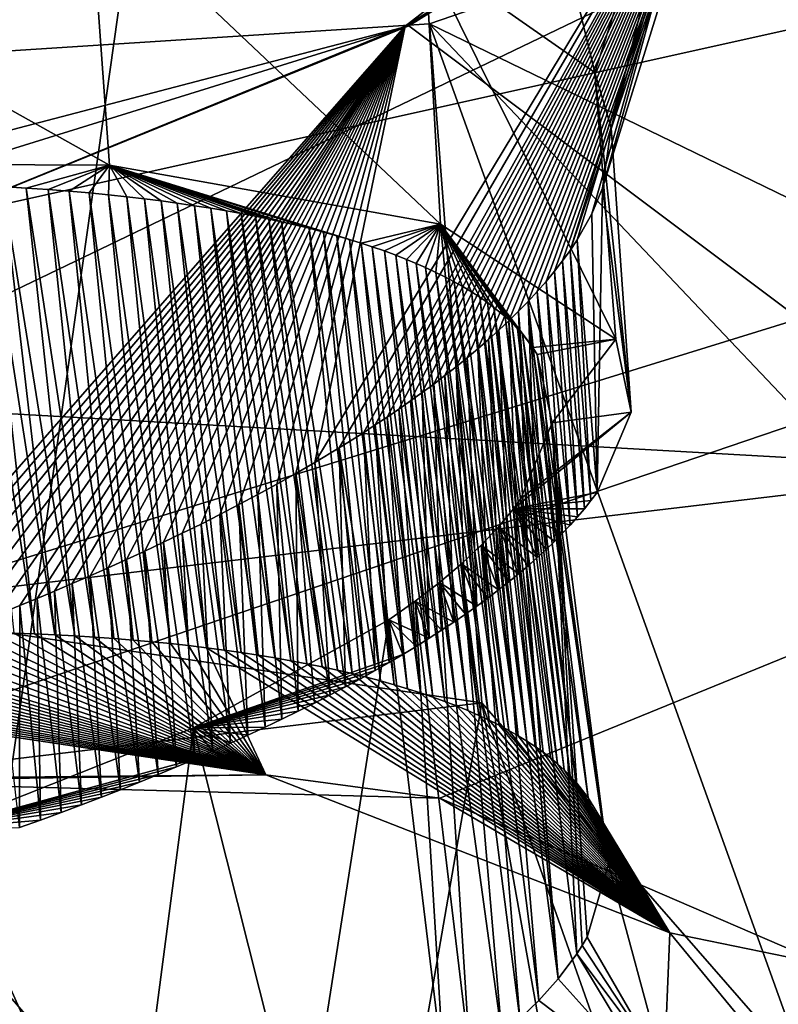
# Model space of a CAD drawing. Header units: metres. Extents: x -147 to 294, y -23 to 81.
# Tile 335 of 656: x 248.06 to 249.18, y 17.1 to 18.54. Entities that reach past the tile are written whole.
import ezdxf

# ---------------------------------------------------------------- set-up
doc = ezdxf.new("R2010")
doc.units = ezdxf.units.M
doc.layers.add('solid_AVA_153', color=7, linetype='CONTINUOUS')

msp = doc.modelspace()

# ---------------------------------------------------------------- linework, layer by layer
at = {"layer": 'solid_AVA_153'}
for points in [[(235.382919, 20.174784, 271.545105), (248.68512, 21.944908, 269.990875), (236.747787, 7.212847, 268.464081)], [(248.68512, 21.944908, 269.990875), (246.785263, 8.478528, 267.585846), (236.747787, 7.212847, 268.464081)], [(248.68512, 21.944908, 269.990875), (253.524139, 10.754683, 266.204803), (246.785263, 8.478528, 267.585846)], [(253.285522, 16.096727, 267.361969), (253.524139, 10.754683, 266.204803), (248.68512, 21.944908, 269.990875)], [(248.68512, 21.944908, 269.990875), (253.032043, 21.743027, 268.58316), (253.285522, 16.096727, 267.361969)], [(250.906952, 11.006205, 270.554932), (249.574112, 21.555054, 273.642517), (235.413086, 19.895332, 274.532532)], [(250.906952, 11.006205, 270.554932), (235.413086, 19.895332, 274.532532), (235.975128, 14.554294, 273.108093)], [(246.510284, 17.270866, 189.794327), (245.98967, 17.816858, 187.674927), (254.132614, 19.629084, 186.691681)], [(248.600922, 19.607344, 183.324738), (254.132614, 19.629084, 186.691681), (245.98967, 17.816858, 187.674927)], [(247.666275, 17.428185, 189.912994), (246.510284, 17.270866, 189.794327), (254.132614, 19.629084, 186.691681)], [(248.678467, 17.400953, 190.59404), (247.666275, 17.428185, 189.912994), (254.132614, 19.629084, 186.691681)], [(249.244675, 17.156488, 191.766312), (248.678467, 17.400953, 190.59404), (254.132614, 19.629084, 186.691681)], [(248.175293, 19.324511, 183.976242), (248.600922, 19.607344, 183.324738), (245.98967, 17.816858, 187.674927)], [(248.657181, 18.640331, 191.431686), (248.906067, 18.465771, 192.144562), (248.681839, 19.390158, 191.21991)], [(248.906067, 18.465771, 192.144562), (249.121536, 19.141567, 192.305878), (248.681839, 19.390158, 191.21991)], [(247.557861, 19.073439, 184.42691), (248.175293, 19.324511, 183.976242), (245.98967, 17.816858, 187.674927)], [(248.62767, 18.533768, 194.096832), (248.633331, 18.534275, 195.033401), (249.681396, 19.186947, 193.4095)], [(248.62767, 18.533768, 194.096832), (249.681396, 19.186947, 193.4095), (249.104614, 18.903025, 193.181305)], [(249.681396, 19.186947, 193.4095), (248.633331, 18.534275, 195.033401), (249.500443, 17.883444, 197.87999)], [(248.929932, 18.384743, 192.416077), (249.121536, 19.141567, 192.305878), (248.906067, 18.465771, 192.144562)], [(248.929932, 18.384743, 192.416077), (249.12085, 18.951878, 192.915985), (249.121536, 19.141567, 192.305878)], [(248.929932, 18.384743, 192.416077), (248.917221, 18.296139, 192.687836), (249.12085, 18.951878, 192.915985)], [(249.075638, 18.869852, 193.163574), (249.12085, 18.951878, 192.915985), (248.917221, 18.296139, 192.687836)], [(248.495453, 17.893728, 193.68541), (248.62767, 18.533768, 194.096832), (249.104614, 18.903025, 193.181305)], [(248.531067, 17.915134, 193.64061), (248.495453, 17.893728, 193.68541), (249.104614, 18.903025, 193.181305)], [(248.566452, 17.93733, 193.593201), (248.531067, 17.915134, 193.64061), (249.104614, 18.903025, 193.181305)], [(248.583969, 17.948702, 193.568558), (248.566452, 17.93733, 193.593201), (249.104614, 18.903025, 193.181305)], [(248.601364, 17.960268, 193.543228), (248.583969, 17.948702, 193.568558), (249.104614, 18.903025, 193.181305)], [(248.618637, 17.97204, 193.517197), (248.601364, 17.960268, 193.543228), (249.104614, 18.903025, 193.181305)], [(248.635788, 17.98403, 193.490387), (248.618637, 17.97204, 193.517197), (249.104614, 18.903025, 193.181305)], [(248.652786, 17.996244, 193.462799), (248.635788, 17.98403, 193.490387), (249.104614, 18.903025, 193.181305)], [(248.669556, 18.008656, 193.434479), (248.652786, 17.996244, 193.462799), (249.104614, 18.903025, 193.181305)], [(248.686111, 18.021267, 193.405396), (248.669556, 18.008656, 193.434479), (249.104614, 18.903025, 193.181305)], [(248.702438, 18.03409, 193.375519), (248.686111, 18.021267, 193.405396), (249.104614, 18.903025, 193.181305)], [(248.718506, 18.047138, 193.344772), (248.702438, 18.03409, 193.375519), (249.104614, 18.903025, 193.181305)], [(248.734329, 18.060421, 193.313126), (248.718506, 18.047138, 193.344772), (249.104614, 18.903025, 193.181305)], [(248.749847, 18.073925, 193.280594), (248.734329, 18.060421, 193.313126), (249.104614, 18.903025, 193.181305)], [(248.764984, 18.087631, 193.247223), (248.749847, 18.073925, 193.280594), (249.104614, 18.903025, 193.181305)], [(248.779755, 18.101547, 193.212952), (248.764984, 18.087631, 193.247223), (249.104614, 18.903025, 193.181305)], [(248.794113, 18.115683, 193.177734), (248.779755, 18.101547, 193.212952), (249.104614, 18.903025, 193.181305)], [(248.808044, 18.130041, 193.14151), (248.794113, 18.115683, 193.177734), (249.104614, 18.903025, 193.181305)], [(248.821518, 18.144627, 193.104233), (248.808044, 18.130041, 193.14151), (249.104614, 18.903025, 193.181305)], [(248.834473, 18.15942, 193.065948), (248.821518, 18.144627, 193.104233), (249.104614, 18.903025, 193.181305)], [(248.846832, 18.174408, 193.026672), (248.834473, 18.15942, 193.065948), (249.104614, 18.903025, 193.181305)], [(248.858566, 18.189585, 192.986404), (248.846832, 18.174408, 193.026672), (249.104614, 18.903025, 193.181305)], [(248.869598, 18.204939, 192.945145), (248.858566, 18.189585, 192.986404), (249.104614, 18.903025, 193.181305)], [(248.869598, 18.204939, 192.945145), (249.104614, 18.903025, 193.181305), (249.075638, 18.869852, 193.163574)], [(248.869598, 18.204939, 192.945145), (249.075638, 18.869852, 193.163574), (248.879898, 18.220459, 192.902893)], [(249.075638, 18.869852, 193.163574), (248.901413, 18.258619, 192.796265), (248.879898, 18.220459, 192.902893)], [(249.075638, 18.869852, 193.163574), (248.917221, 18.296139, 192.687836), (248.901413, 18.258619, 192.796265)], [(249.380035, 18.783726, 198.120804), (244.016846, 18.2379, 198.04126), (248.6633, 18.537403, 198.839584)], [(249.380035, 18.783726, 198.120804), (244.144302, 18.446239, 197.221237), (244.016846, 18.2379, 198.04126)], [(249.380035, 18.783726, 198.120804), (246.855591, 17.569769, 197.384338), (244.144302, 18.446239, 197.221237)], [(249.380035, 18.783726, 198.120804), (249.500443, 17.883444, 197.87999), (246.855591, 17.569769, 197.384338)], [(250.425598, 17.681168, 203.222473), (249.380035, 18.783726, 198.120804), (248.6633, 18.537403, 198.839584)], [(248.193954, 18.330191, 190.74176), (248.165161, 18.73015, 190.832672), (247.49472, 18.721941, 190.432083)], [(248.679672, 18.243557, 191.322937), (248.657181, 18.640331, 191.431686), (248.165161, 18.73015, 190.832672)], [(248.193954, 18.330191, 190.74176), (248.679672, 18.243557, 191.322937), (248.165161, 18.73015, 190.832672)], [(247.536087, 18.333069, 190.350815), (248.193954, 18.330191, 190.74176), (247.49472, 18.721941, 190.432083)], [(248.936722, 18.07482, 192.053131), (248.906067, 18.465771, 192.144562), (248.657181, 18.640331, 191.431686)], [(248.679672, 18.243557, 191.322937), (248.936722, 18.07482, 192.053131), (248.657181, 18.640331, 191.431686)], [(244.016846, 18.2379, 198.04126), (248.740402, 17.540977, 198.631851), (248.6633, 18.537403, 198.839584)], [(248.633331, 18.534275, 195.033401), (246.740219, 18.038639, 195.651199), (249.500443, 17.883444, 197.87999)], [(246.763519, 17.953737, 194.898636), (246.740219, 18.038639, 195.651199), (248.633331, 18.534275, 195.033401)], [(247.792297, 18.192648, 194.698029), (246.763519, 17.953737, 194.898636), (248.633331, 18.534275, 195.033401)], [(248.62767, 18.533768, 194.096832), (247.792297, 18.192648, 194.698029), (248.633331, 18.534275, 195.033401)], [(247.79509, 17.58362, 194.224289), (247.792297, 18.192648, 194.698029), (248.62767, 18.533768, 194.096832)], [(247.825928, 17.594303, 194.209778), (247.79509, 17.58362, 194.224289), (248.62767, 18.533768, 194.096832)], [(247.857422, 17.605427, 194.194275), (247.825928, 17.594303, 194.209778), (248.62767, 18.533768, 194.096832)], [(247.889633, 17.617023, 194.177734), (247.857422, 17.605427, 194.194275), (248.62767, 18.533768, 194.096832)], [(247.922684, 17.629175, 194.160004), (247.889633, 17.617023, 194.177734), (248.62767, 18.533768, 194.096832)], [(247.956482, 17.641872, 194.141022), (247.922684, 17.629175, 194.160004), (248.62767, 18.533768, 194.096832)], [(247.991104, 17.655169, 194.120682), (247.956482, 17.641872, 194.141022), (248.62767, 18.533768, 194.096832)], [(248.026489, 17.669071, 194.098907), (247.991104, 17.655169, 194.120682), (248.62767, 18.533768, 194.096832)], [(248.062637, 17.683615, 194.075607), (248.026489, 17.669071, 194.098907), (248.62767, 18.533768, 194.096832)], [(248.087936, 17.694016, 194.058609), (248.062637, 17.683615, 194.075607), (248.62767, 18.533768, 194.096832)], [(248.113556, 17.704735, 194.040817), (248.087936, 17.694016, 194.058609), (248.62767, 18.533768, 194.096832)], [(248.139481, 17.715786, 194.022186), (248.113556, 17.704735, 194.040817), (248.62767, 18.533768, 194.096832)], [(248.165741, 17.727194, 194.002655), (248.139481, 17.715786, 194.022186), (248.62767, 18.533768, 194.096832)], [(248.192276, 17.738951, 193.982193), (248.165741, 17.727194, 194.002655), (248.62767, 18.533768, 194.096832)], [(248.21904, 17.75106, 193.9608), (248.192276, 17.738951, 193.982193), (248.62767, 18.533768, 194.096832)], [(248.246078, 17.763544, 193.9384), (248.21904, 17.75106, 193.9608), (248.62767, 18.533768, 194.096832)], [(248.273331, 17.776411, 193.914963), (248.246078, 17.763544, 193.9384), (248.62767, 18.533768, 194.096832)], [(248.300766, 17.789654, 193.890457), (248.273331, 17.776411, 193.914963), (248.62767, 18.533768, 194.096832)], [(248.328354, 17.803282, 193.864853), (248.300766, 17.789654, 193.890457), (248.62767, 18.533768, 194.096832)], [(248.356079, 17.817316, 193.838089), (248.328354, 17.803282, 193.864853), (248.62767, 18.533768, 194.096832)], [(248.383865, 17.831732, 193.810181), (248.356079, 17.817316, 193.838089), (248.62767, 18.533768, 194.096832)], [(248.411682, 17.84654, 193.781067), (248.383865, 17.831732, 193.810181), (248.62767, 18.533768, 194.096832)], [(248.43956, 17.861797, 193.75061), (248.411682, 17.84654, 193.781067), (248.62767, 18.533768, 194.096832)], [(248.467529, 17.877537, 193.718719), (248.43956, 17.861797, 193.75061), (248.62767, 18.533768, 194.096832)], [(248.495453, 17.893728, 193.68541), (248.467529, 17.877537, 193.718719), (248.62767, 18.533768, 194.096832)], [(248.6633, 18.537403, 198.839584), (248.740402, 17.540977, 198.631851), (249.218048, 16.992718, 200.934036)], [(249.591187, 17.558937, 203.367065), (248.6633, 18.537403, 198.839584), (249.218048, 16.992718, 200.934036)], [(250.425598, 17.681168, 203.222473), (248.6633, 18.537403, 198.839584), (249.591187, 17.558937, 203.367065)], [(248.959213, 17.967676, 192.435684), (248.929932, 18.384743, 192.416077), (248.906067, 18.465771, 192.144562)], [(248.959213, 17.967676, 192.435684), (248.906067, 18.465771, 192.144562), (248.936722, 18.07482, 192.053131)], [(248.959213, 17.967676, 192.435684), (248.917221, 18.296139, 192.687836), (248.929932, 18.384743, 192.416077)], [(247.536087, 18.333069, 190.350815), (248.037827, 18.298401, 190.758347), (248.071609, 18.296402, 190.784821)], [(247.536087, 18.333069, 190.350815), (248.071609, 18.296402, 190.784821), (248.193954, 18.330191, 190.74176)], [(248.193954, 18.330191, 190.74176), (248.071609, 18.296402, 190.784821), (248.103912, 18.294188, 190.811203)], [(248.193954, 18.330191, 190.74176), (248.103912, 18.294188, 190.811203), (248.134842, 18.291771, 190.837479)], [(248.193954, 18.330191, 190.74176), (248.134842, 18.291771, 190.837479), (248.164352, 18.289185, 190.863525)], [(248.193954, 18.330191, 190.74176), (248.164352, 18.289185, 190.863525), (248.192535, 18.286444, 190.889328)], [(248.193954, 18.330191, 190.74176), (248.192535, 18.286444, 190.889328), (248.219513, 18.28356, 190.914948)], [(248.193954, 18.330191, 190.74176), (248.219513, 18.28356, 190.914948), (248.245316, 18.28055, 190.940308)], [(248.193954, 18.330191, 190.74176), (248.245316, 18.28055, 190.940308), (248.269943, 18.277435, 190.965332)], [(248.193954, 18.330191, 190.74176), (248.269943, 18.277435, 190.965332), (248.293488, 18.274225, 190.990082)], [(248.193954, 18.330191, 190.74176), (248.293488, 18.274225, 190.990082), (248.318787, 18.27051, 191.017593)], [(248.193954, 18.330191, 190.74176), (248.318787, 18.27051, 191.017593), (248.342819, 18.266708, 191.044662)], [(248.193954, 18.330191, 190.74176), (248.342819, 18.266708, 191.044662), (248.365662, 18.262835, 191.071274)], [(248.193954, 18.330191, 190.74176), (248.365662, 18.262835, 191.071274), (248.387421, 18.258896, 191.097504)], [(248.193954, 18.330191, 190.74176), (248.387421, 18.258896, 191.097504), (248.408096, 18.254908, 191.123276)], [(248.193954, 18.330191, 190.74176), (248.408096, 18.254908, 191.123276), (248.427765, 18.250885, 191.14856)], [(248.193954, 18.330191, 190.74176), (248.427765, 18.250885, 191.14856), (248.446487, 18.246832, 191.173416)], [(248.193954, 18.330191, 190.74176), (248.446487, 18.246832, 191.173416), (248.48674, 18.237314, 191.22963)], [(248.193954, 18.330191, 190.74176), (248.48674, 18.237314, 191.22963), (248.507751, 18.231863, 191.260635)], [(248.193954, 18.330191, 190.74176), (248.507751, 18.231863, 191.260635), (248.52742, 18.226429, 191.290787)], [(248.193954, 18.330191, 190.74176), (248.52742, 18.226429, 191.290787), (248.545853, 18.221024, 191.320145)], [(248.193954, 18.330191, 190.74176), (248.545853, 18.221024, 191.320145), (248.563126, 18.215649, 191.348709)], [(248.193954, 18.330191, 190.74176), (248.563126, 18.215649, 191.348709), (248.679672, 18.243557, 191.322937)], [(247.984116, 18.300951, 190.718414), (248.053879, 17.643232, 190.547226), (248.083984, 17.642059, 190.569153)], [(248.011459, 18.299747, 190.738403), (247.984116, 18.300951, 190.718414), (248.083984, 17.642059, 190.569153)], [(248.011459, 18.299747, 190.738403), (248.083984, 17.642059, 190.569153), (248.113724, 17.640669, 190.591583)], [(248.037827, 18.298401, 190.758347), (248.011459, 18.299747, 190.738403), (248.113724, 17.640669, 190.591583)], [(248.037827, 18.298401, 190.758347), (248.113724, 17.640669, 190.591583), (248.143051, 17.639055, 190.614532)], [(248.071609, 18.296402, 190.784821), (248.037827, 18.298401, 190.758347), (248.143051, 17.639055, 190.614532)], [(248.071609, 18.296402, 190.784821), (248.143051, 17.639055, 190.614532), (248.171982, 17.637224, 190.637985)], [(248.103912, 18.294188, 190.811203), (248.071609, 18.296402, 190.784821), (248.171982, 17.637224, 190.637985)], [(248.901413, 18.258619, 192.796265), (248.917221, 18.296139, 192.687836), (248.90921, 17.849541, 192.812347)], [(248.90921, 17.849541, 192.812347), (248.917221, 18.296139, 192.687836), (248.959213, 17.967676, 192.435684)], [(248.103912, 18.294188, 190.811203), (248.171982, 17.637224, 190.637985), (248.200485, 17.635172, 190.661911)], [(248.134842, 18.291771, 190.837479), (248.103912, 18.294188, 190.811203), (248.200485, 17.635172, 190.661911)], [(248.134842, 18.291771, 190.837479), (248.200485, 17.635172, 190.661911), (248.228561, 17.632902, 190.68634)], [(248.164352, 18.289185, 190.863525), (248.134842, 18.291771, 190.837479), (248.228561, 17.632902, 190.68634)], [(248.164352, 18.289185, 190.863525), (248.228561, 17.632902, 190.68634), (248.25618, 17.630411, 190.711227)], [(248.192535, 18.286444, 190.889328), (248.164352, 18.289185, 190.863525), (248.25618, 17.630411, 190.711227)], [(248.192535, 18.286444, 190.889328), (248.25618, 17.630411, 190.711227), (248.283356, 17.627703, 190.736572)], [(248.219513, 18.28356, 190.914948), (248.192535, 18.286444, 190.889328), (248.283356, 17.627703, 190.736572)], [(248.219513, 18.28356, 190.914948), (248.283356, 17.627703, 190.736572), (248.310059, 17.624779, 190.762375)], [(248.245316, 18.28055, 190.940308), (248.219513, 18.28356, 190.914948), (248.310059, 17.624779, 190.762375)], [(248.245316, 18.28055, 190.940308), (248.310059, 17.624779, 190.762375), (248.336304, 17.621635, 190.788635)], [(248.269943, 18.277435, 190.965332), (248.245316, 18.28055, 190.940308), (248.336304, 17.621635, 190.788635)], [(248.269943, 18.277435, 190.965332), (248.336304, 17.621635, 190.788635), (248.362076, 17.618279, 190.815353)], [(248.293488, 18.274225, 190.990082), (248.269943, 18.277435, 190.965332), (248.362076, 17.618279, 190.815353)], [(248.293488, 18.274225, 190.990082), (248.362076, 17.618279, 190.815353), (248.38736, 17.614706, 190.842484)], [(248.318787, 18.27051, 191.017593), (248.293488, 18.274225, 190.990082), (248.38736, 17.614706, 190.842484)], [(248.318787, 18.27051, 191.017593), (248.38736, 17.614706, 190.842484), (248.41214, 17.61092, 190.870041)], [(248.342819, 18.266708, 191.044662), (248.318787, 18.27051, 191.017593), (248.41214, 17.61092, 190.870041)], [(248.342819, 18.266708, 191.044662), (248.41214, 17.61092, 190.870041), (248.436432, 17.606922, 190.897995)], [(248.365662, 18.262835, 191.071274), (248.342819, 18.266708, 191.044662), (248.436432, 17.606922, 190.897995)], [(248.365662, 18.262835, 191.071274), (248.436432, 17.606922, 190.897995), (248.46019, 17.602715, 190.926361)], [(248.387421, 18.258896, 191.097504), (248.365662, 18.262835, 191.071274), (248.46019, 17.602715, 190.926361)], [(248.387421, 18.258896, 191.097504), (248.46019, 17.602715, 190.926361), (248.483459, 17.598297, 190.955124)], [(248.408096, 18.254908, 191.123276), (248.387421, 18.258896, 191.097504), (248.483459, 17.598297, 190.955124)], [(248.408096, 18.254908, 191.123276), (248.483459, 17.598297, 190.955124), (248.506195, 17.59367, 190.984283)], [(248.427765, 18.250885, 191.14856), (248.408096, 18.254908, 191.123276), (248.506195, 17.59367, 190.984283)], [(248.879898, 18.220459, 192.902893), (248.901413, 18.258619, 192.796265), (248.90921, 17.849541, 192.812347)], [(244.016846, 18.2379, 198.04126), (247.774475, 17.42494, 198.454025), (248.740402, 17.540977, 198.631851)], [(248.427765, 18.250885, 191.14856), (248.506195, 17.59367, 190.984283), (248.528397, 17.588835, 191.013809)], [(248.446487, 18.246832, 191.173416), (248.427765, 18.250885, 191.14856), (248.528397, 17.588835, 191.013809)], [(248.446487, 18.246832, 191.173416), (248.528397, 17.588835, 191.013809), (248.550064, 17.583796, 191.043716)], [(248.48674, 18.237314, 191.22963), (248.446487, 18.246832, 191.173416), (248.550064, 17.583796, 191.043716)], [(248.48674, 18.237314, 191.22963), (248.550064, 17.583796, 191.043716), (248.571182, 17.578552, 191.073959)], [(248.507751, 18.231863, 191.260635), (248.48674, 18.237314, 191.22963), (248.571182, 17.578552, 191.073959)], [(248.679672, 18.243557, 191.322937), (248.563126, 18.215649, 191.348709), (248.579315, 18.210329, 191.37645)], [(248.679672, 18.243557, 191.322937), (248.579315, 18.210329, 191.37645), (248.597427, 18.204014, 191.408752)], [(248.679672, 18.243557, 191.322937), (248.597427, 18.204014, 191.408752), (248.614182, 18.1978, 191.439896)], [(248.679672, 18.243557, 191.322937), (248.614182, 18.1978, 191.439896), (248.629715, 18.191685, 191.470016)], [(248.679672, 18.243557, 191.322937), (248.629715, 18.191685, 191.470016), (248.644104, 18.18569, 191.499023)], [(248.679672, 18.243557, 191.322937), (248.644104, 18.18569, 191.499023), (248.657471, 18.179811, 191.527054)], [(248.679672, 18.243557, 191.322937), (248.657471, 18.179811, 191.527054), (248.672791, 18.172647, 191.560654)], [(248.679672, 18.243557, 191.322937), (248.672791, 18.172647, 191.560654), (248.686768, 18.165684, 191.592773)], [(248.679672, 18.243557, 191.322937), (248.799759, 18.082136, 191.946243), (248.814865, 18.062534, 192.022522)], [(248.679672, 18.243557, 191.322937), (248.814865, 18.062534, 192.022522), (248.936722, 18.07482, 192.053131)], [(248.679672, 18.243557, 191.322937), (248.686768, 18.165684, 191.592773), (248.699509, 18.158932, 191.623444)], [(248.679672, 18.243557, 191.322937), (248.699509, 18.158932, 191.623444), (248.711121, 18.152395, 191.65271)], [(248.679672, 18.243557, 191.322937), (248.711121, 18.152395, 191.65271), (248.725052, 18.144011, 191.689697)], [(248.679672, 18.243557, 191.322937), (248.725052, 18.144011, 191.689697), (248.737381, 18.136005, 191.724442)], [(248.679672, 18.243557, 191.322937), (248.737381, 18.136005, 191.724442), (248.748337, 18.128378, 191.75708)], [(248.679672, 18.243557, 191.322937), (248.748337, 18.128378, 191.75708), (248.758041, 18.121119, 191.787735)], [(248.679672, 18.243557, 191.322937), (248.758041, 18.121119, 191.787735), (248.774353, 18.10766, 191.843567)], [(248.679672, 18.243557, 191.322937), (248.774353, 18.10766, 191.843567), (248.784317, 18.098454, 191.881073)], [(248.679672, 18.243557, 191.322937), (248.784317, 18.098454, 191.881073), (248.792694, 18.08996, 191.915192)], [(248.679672, 18.243557, 191.322937), (248.792694, 18.08996, 191.915192), (248.799759, 18.082136, 191.946243)], [(248.507751, 18.231863, 191.260635), (248.571182, 17.578552, 191.073959), (248.591736, 17.573107, 191.104568)], [(248.52742, 18.226429, 191.290787), (248.507751, 18.231863, 191.260635), (248.591736, 17.573107, 191.104568)], [(248.52742, 18.226429, 191.290787), (248.591736, 17.573107, 191.104568), (248.611755, 17.567459, 191.135513)], [(248.545853, 18.221024, 191.320145), (248.52742, 18.226429, 191.290787), (248.611755, 17.567459, 191.135513)], [(248.545853, 18.221024, 191.320145), (248.611755, 17.567459, 191.135513), (248.631195, 17.561613, 191.166794)], [(248.563126, 18.215649, 191.348709), (248.545853, 18.221024, 191.320145), (248.631195, 17.561613, 191.166794)], [(248.563126, 18.215649, 191.348709), (248.631195, 17.561613, 191.166794), (248.65007, 17.555567, 191.19841)], [(248.579315, 18.210329, 191.37645), (248.563126, 18.215649, 191.348709), (248.65007, 17.555567, 191.19841)], [(248.579315, 18.210329, 191.37645), (248.65007, 17.555567, 191.19841), (248.668365, 17.549322, 191.230331)], [(248.597427, 18.204014, 191.408752), (248.579315, 18.210329, 191.37645), (248.668365, 17.549322, 191.230331)], [(248.900162, 17.837587, 192.848297), (248.869598, 18.204939, 192.945145), (248.879898, 18.220459, 192.902893)], [(248.900162, 17.837587, 192.848297), (248.879898, 18.220459, 192.902893), (248.90921, 17.849541, 192.812347)], [(248.597427, 18.204014, 191.408752), (248.668365, 17.549322, 191.230331), (248.686081, 17.542885, 191.262543)], [(248.614182, 18.1978, 191.439896), (248.597427, 18.204014, 191.408752), (248.686081, 17.542885, 191.262543)], [(248.614182, 18.1978, 191.439896), (248.686081, 17.542885, 191.262543), (248.703201, 17.536255, 191.295059)], [(248.629715, 18.191685, 191.470016), (248.614182, 18.1978, 191.439896), (248.703201, 17.536255, 191.295059)], [(248.890564, 17.825611, 192.883896), (248.858566, 18.189585, 192.986404), (248.869598, 18.204939, 192.945145)], [(248.890564, 17.825611, 192.883896), (248.869598, 18.204939, 192.945145), (248.900162, 17.837587, 192.848297)], [(248.629715, 18.191685, 191.470016), (248.703201, 17.536255, 191.295059), (248.719727, 17.529434, 191.327866)], [(248.644104, 18.18569, 191.499023), (248.629715, 18.191685, 191.470016), (248.719727, 17.529434, 191.327866)], [(248.644104, 18.18569, 191.499023), (248.719727, 17.529434, 191.327866), (248.735672, 17.522427, 191.360931)], [(248.657471, 18.179811, 191.527054), (248.644104, 18.18569, 191.499023), (248.735672, 17.522427, 191.360931)], [(248.657471, 18.179811, 191.527054), (248.735672, 17.522427, 191.360931), (248.750992, 17.515236, 191.394241)], [(248.672791, 18.172647, 191.560654), (248.657471, 18.179811, 191.527054), (248.750992, 17.515236, 191.394241)], [(248.880432, 17.813646, 192.919128), (248.846832, 18.174408, 193.026672), (248.858566, 18.189585, 192.986404)], [(248.880432, 17.813646, 192.919128), (248.858566, 18.189585, 192.986404), (248.890564, 17.825611, 192.883896)], [(248.672791, 18.172647, 191.560654), (248.750992, 17.515236, 191.394241), (248.765717, 17.507864, 191.427795)], [(248.686768, 18.165684, 191.592773), (248.672791, 18.172647, 191.560654), (248.765717, 17.507864, 191.427795)], [(248.686768, 18.165684, 191.592773), (248.765717, 17.507864, 191.427795), (248.779816, 17.500317, 191.461578)], [(248.699509, 18.158932, 191.623444), (248.686768, 18.165684, 191.592773), (248.779816, 17.500317, 191.461578)], [(248.869736, 17.801693, 192.95401), (248.834473, 18.15942, 193.065948), (248.846832, 18.174408, 193.026672)], [(248.869736, 17.801693, 192.95401), (248.846832, 18.174408, 193.026672), (248.880432, 17.813646, 192.919128)], [(248.699509, 18.158932, 191.623444), (248.779816, 17.500317, 191.461578), (248.793289, 17.492592, 191.495575)], [(248.711121, 18.152395, 191.65271), (248.699509, 18.158932, 191.623444), (248.793289, 17.492592, 191.495575)], [(248.725052, 18.144011, 191.689697), (248.711121, 18.152395, 191.65271), (248.793289, 17.492592, 191.495575)], [(248.858505, 17.789751, 192.988525), (248.821518, 18.144627, 193.104233), (248.834473, 18.15942, 193.065948)], [(248.858505, 17.789751, 192.988525), (248.834473, 18.15942, 193.065948), (248.869736, 17.801693, 192.95401)], [(248.725052, 18.144011, 191.689697), (248.793289, 17.492592, 191.495575), (248.806152, 17.484695, 191.52977)], [(248.737381, 18.136005, 191.724442), (248.725052, 18.144011, 191.689697), (248.806152, 17.484695, 191.52977)], [(248.737381, 18.136005, 191.724442), (248.806152, 17.484695, 191.52977), (248.818375, 17.476629, 191.564163)], [(248.748337, 18.128378, 191.75708), (248.737381, 18.136005, 191.724442), (248.818375, 17.476629, 191.564163)], [(248.846725, 17.777819, 193.02269), (248.808044, 18.130041, 193.14151), (248.821518, 18.144627, 193.104233)], [(248.846725, 17.777819, 193.02269), (248.821518, 18.144627, 193.104233), (248.858505, 17.789751, 192.988525)], [(248.748337, 18.128378, 191.75708), (248.818375, 17.476629, 191.564163), (248.829971, 17.468397, 191.598709)], [(248.758041, 18.121119, 191.787735), (248.748337, 18.128378, 191.75708), (248.829971, 17.468397, 191.598709)], [(248.821533, 17.75399, 193.089951), (248.794113, 18.115683, 193.177734), (248.808044, 18.130041, 193.14151)], [(248.834396, 17.7659, 193.056503), (248.808044, 18.130041, 193.14151), (248.846725, 17.777819, 193.02269)], [(248.821533, 17.75399, 193.089951), (248.808044, 18.130041, 193.14151), (248.834396, 17.7659, 193.056503)], [(248.758041, 18.121119, 191.787735), (248.829971, 17.468397, 191.598709), (248.840912, 17.460005, 191.633408)], [(248.758041, 18.121119, 191.787735), (248.840912, 17.460005, 191.633408), (248.851212, 17.451458, 191.668243)], [(248.774353, 18.10766, 191.843567), (248.758041, 18.121119, 191.787735), (248.851212, 17.451458, 191.668243)], [(248.774353, 18.10766, 191.843567), (248.851212, 17.451458, 191.668243), (248.860855, 17.442757, 191.703201)], [(248.784317, 18.098454, 191.881073), (248.774353, 18.10766, 191.843567), (248.860855, 17.442757, 191.703201)], [(248.808121, 17.742092, 193.123032), (248.779755, 18.101547, 193.212952), (248.794113, 18.115683, 193.177734)], [(248.808121, 17.742092, 193.123032), (248.794113, 18.115683, 193.177734), (248.821533, 17.75399, 193.089951)], [(248.794159, 17.730206, 193.155777), (248.764984, 18.087631, 193.247223), (248.779755, 18.101547, 193.212952)], [(248.794159, 17.730206, 193.155777), (248.779755, 18.101547, 193.212952), (248.808121, 17.742092, 193.123032)], [(248.784317, 18.098454, 191.881073), (248.860855, 17.442757, 191.703201), (248.869843, 17.433901, 191.738281)], [(248.792694, 18.08996, 191.915192), (248.784317, 18.098454, 191.881073), (248.869843, 17.433901, 191.738281)], [(248.779648, 17.71833, 193.188156), (248.749847, 18.073925, 193.280594), (248.764984, 18.087631, 193.247223)], [(248.779648, 17.71833, 193.188156), (248.764984, 18.087631, 193.247223), (248.794159, 17.730206, 193.155777)], [(248.792694, 18.08996, 191.915192), (248.869843, 17.433901, 191.738281), (248.878143, 17.424942, 191.773285)], [(248.799759, 18.082136, 191.946243), (248.792694, 18.08996, 191.915192), (248.878143, 17.424942, 191.773285)], [(248.799759, 18.082136, 191.946243), (248.896378, 17.401344, 191.863312), (248.814865, 18.062534, 192.022522)], [(248.799759, 18.082136, 191.946243), (248.878143, 17.424942, 191.773285), (248.896378, 17.401344, 191.863312)], [(248.764603, 17.706467, 193.220169), (248.734329, 18.060421, 193.313126), (248.749847, 18.073925, 193.280594)], [(248.764603, 17.706467, 193.220169), (248.749847, 18.073925, 193.280594), (248.779648, 17.71833, 193.188156)], [(248.936722, 18.07482, 192.053131), (248.814865, 18.062534, 192.022522), (248.821396, 18.052126, 192.061707)], [(248.936722, 18.07482, 192.053131), (248.821396, 18.052126, 192.061707), (248.843369, 17.951551, 192.42131)], [(248.959213, 17.967676, 192.435684), (248.936722, 18.07482, 192.053131), (248.843369, 17.951551, 192.42131)], [(248.749008, 17.694613, 193.251831), (248.718506, 18.047138, 193.344772), (248.734329, 18.060421, 193.313126)], [(248.749008, 17.694613, 193.251831), (248.734329, 18.060421, 193.313126), (248.764603, 17.706467, 193.220169)], [(248.814865, 18.062534, 192.022522), (248.896378, 17.401344, 191.863312), (248.926193, 17.304245, 192.206512)], [(248.821396, 18.052126, 192.061707), (248.814865, 18.062534, 192.022522), (248.926193, 17.304245, 192.206512)], [(248.843369, 17.951551, 192.42131), (248.821396, 18.052126, 192.061707), (248.926193, 17.304245, 192.206512)], [(246.740219, 18.038639, 195.651199), (246.855591, 17.569769, 197.384338), (249.500443, 17.883444, 197.87999)], [(248.732864, 17.68277, 193.283142), (248.702438, 18.03409, 193.375519), (248.718506, 18.047138, 193.344772)], [(248.732864, 17.68277, 193.283142), (248.718506, 18.047138, 193.344772), (248.749008, 17.694613, 193.251831)], [(248.698944, 17.659121, 193.344711), (248.669556, 18.008656, 193.434479), (248.686111, 18.021267, 193.405396)], [(248.716171, 17.670938, 193.314102), (248.686111, 18.021267, 193.405396), (248.702438, 18.03409, 193.375519)], [(248.698944, 17.659121, 193.344711), (248.686111, 18.021267, 193.405396), (248.716171, 17.670938, 193.314102)], [(248.716171, 17.670938, 193.314102), (248.702438, 18.03409, 193.375519), (248.732864, 17.68277, 193.283142)], [(248.681168, 17.647312, 193.374954), (248.652786, 17.996244, 193.462799), (248.669556, 18.008656, 193.434479)], [(248.681168, 17.647312, 193.374954), (248.669556, 18.008656, 193.434479), (248.698944, 17.659121, 193.344711)], [(248.662842, 17.635515, 193.404846), (248.635788, 17.98403, 193.490387), (248.652786, 17.996244, 193.462799)], [(248.662842, 17.635515, 193.404846), (248.652786, 17.996244, 193.462799), (248.681168, 17.647312, 193.374954)], [(248.662842, 17.635515, 193.404846), (248.618637, 17.97204, 193.517197), (248.635788, 17.98403, 193.490387)], [(248.643982, 17.62373, 193.434387), (248.601364, 17.960268, 193.543228), (248.618637, 17.97204, 193.517197)], [(248.643982, 17.62373, 193.434387), (248.618637, 17.97204, 193.517197), (248.662842, 17.635515, 193.404846)], [(248.959213, 17.967676, 192.435684), (248.797546, 17.840641, 192.77562), (248.786636, 17.825621, 192.820755)], [(248.90921, 17.849541, 192.812347), (248.959213, 17.967676, 192.435684), (248.786636, 17.825621, 192.820755)], [(248.959213, 17.967676, 192.435684), (248.843369, 17.951551, 192.42131), (248.797546, 17.840641, 192.77562)], [(248.60437, 17.600073, 193.492676), (248.566452, 17.93733, 193.593201), (248.583969, 17.948702, 193.568558)], [(248.624512, 17.611923, 193.463638), (248.583969, 17.948702, 193.568558), (248.601364, 17.960268, 193.543228)], [(248.60437, 17.600073, 193.492676), (248.583969, 17.948702, 193.568558), (248.624512, 17.611923, 193.463638)], [(248.624512, 17.611923, 193.463638), (248.601364, 17.960268, 193.543228), (248.643982, 17.62373, 193.434387)], [(248.797546, 17.840641, 192.77562), (248.843369, 17.951551, 192.42131), (248.879654, 17.172569, 192.619522)], [(248.843369, 17.951551, 192.42131), (248.926193, 17.304245, 192.206512), (248.894562, 17.196756, 192.547485)], [(248.843369, 17.951551, 192.42131), (248.894562, 17.196756, 192.547485), (248.887466, 17.184696, 192.583603)], [(248.843369, 17.951551, 192.42131), (248.887466, 17.184696, 192.583603), (248.879654, 17.172569, 192.619522)], [(248.583603, 17.588186, 193.521454), (248.531067, 17.915134, 193.64061), (248.566452, 17.93733, 193.593201)], [(248.583603, 17.588186, 193.521454), (248.566452, 17.93733, 193.593201), (248.60437, 17.600073, 193.492676)], [(248.540222, 17.564358, 193.578156), (248.495453, 17.893728, 193.68541), (248.531067, 17.915134, 193.64061)], [(248.540222, 17.564358, 193.578156), (248.531067, 17.915134, 193.64061), (248.56221, 17.576279, 193.549957)], [(248.56221, 17.576279, 193.549957), (248.531067, 17.915134, 193.64061), (248.583603, 17.588186, 193.521454)], [(248.51767, 17.552435, 193.606049), (248.467529, 17.877537, 193.718719), (248.495453, 17.893728, 193.68541)], [(248.51767, 17.552435, 193.606049), (248.495453, 17.893728, 193.68541), (248.540222, 17.564358, 193.578156)], [(248.470917, 17.528627, 193.660751), (248.43956, 17.861797, 193.75061), (248.467529, 17.877537, 193.718719)], [(248.494568, 17.540522, 193.633575), (248.467529, 17.877537, 193.718719), (248.51767, 17.552435, 193.606049)], [(248.470917, 17.528627, 193.660751), (248.467529, 17.877537, 193.718719), (248.494568, 17.540522, 193.633575)], [(248.446777, 17.516766, 193.687531), (248.411682, 17.84654, 193.781067), (248.43956, 17.861797, 193.75061)], [(248.446777, 17.516766, 193.687531), (248.43956, 17.861797, 193.75061), (248.470917, 17.528627, 193.660751)], [(248.900162, 17.837587, 192.848297), (248.90921, 17.849541, 192.812347), (248.786636, 17.825621, 192.820755)], [(248.42215, 17.504942, 193.713882), (248.383865, 17.831732, 193.810181), (248.411682, 17.84654, 193.781067)], [(248.42215, 17.504942, 193.713882), (248.411682, 17.84654, 193.781067), (248.446777, 17.516766, 193.687531)], [(248.786636, 17.825621, 192.820755), (248.797546, 17.840641, 192.77562), (248.852051, 17.135822, 192.725952)], [(248.890564, 17.825611, 192.883896), (248.900162, 17.837587, 192.848297), (248.786636, 17.825621, 192.820755)], [(248.852051, 17.135822, 192.725952), (248.797546, 17.840641, 192.77562), (248.879654, 17.172569, 192.619522)], [(248.397049, 17.493174, 193.739807), (248.356079, 17.817316, 193.838089), (248.383865, 17.831732, 193.810181)], [(248.397049, 17.493174, 193.739807), (248.383865, 17.831732, 193.810181), (248.42215, 17.504942, 193.713882)], [(248.764603, 17.798988, 192.899811), (248.786636, 17.825621, 192.820755), (248.852051, 17.135822, 192.725952)], [(248.821533, 17.75399, 193.089951), (248.786636, 17.825621, 192.820755), (248.764603, 17.798988, 192.899811)], [(248.880432, 17.813646, 192.919128), (248.890564, 17.825611, 192.883896), (248.786636, 17.825621, 192.820755)], [(248.869736, 17.801693, 192.95401), (248.880432, 17.813646, 192.919128), (248.786636, 17.825621, 192.820755)], [(248.858505, 17.789751, 192.988525), (248.869736, 17.801693, 192.95401), (248.786636, 17.825621, 192.820755)], [(248.846725, 17.777819, 193.02269), (248.858505, 17.789751, 192.988525), (248.786636, 17.825621, 192.820755)], [(248.834396, 17.7659, 193.056503), (248.846725, 17.777819, 193.02269), (248.786636, 17.825621, 192.820755)], [(248.821533, 17.75399, 193.089951), (248.834396, 17.7659, 193.056503), (248.786636, 17.825621, 192.820755)], [(248.345566, 17.469831, 193.790222), (248.300766, 17.789654, 193.890457), (248.328354, 17.803282, 193.864853)], [(248.371521, 17.481466, 193.765259), (248.328354, 17.803282, 193.864853), (248.356079, 17.817316, 193.838089)], [(248.345566, 17.469831, 193.790222), (248.328354, 17.803282, 193.864853), (248.371521, 17.481466, 193.765259)], [(248.371521, 17.481466, 193.765259), (248.356079, 17.817316, 193.838089), (248.397049, 17.493174, 193.739807)], [(248.319214, 17.458282, 193.814667), (248.273331, 17.776411, 193.914963), (248.300766, 17.789654, 193.890457)], [(248.319214, 17.458282, 193.814667), (248.300766, 17.789654, 193.890457), (248.345566, 17.469831, 193.790222)], [(248.739182, 17.772085, 192.977554), (248.764603, 17.798988, 192.899811), (248.8237, 17.104136, 192.814972)], [(248.794159, 17.730206, 193.155777), (248.764603, 17.798988, 192.899811), (248.739182, 17.772085, 192.977554)], [(248.764603, 17.798988, 192.899811), (248.852051, 17.135822, 192.725952), (248.8237, 17.104136, 192.814972)], [(248.808121, 17.742092, 193.123032), (248.821533, 17.75399, 193.089951), (248.764603, 17.798988, 192.899811)], [(248.794159, 17.730206, 193.155777), (248.808121, 17.742092, 193.123032), (248.764603, 17.798988, 192.899811)], [(248.29248, 17.446827, 193.838593), (248.246078, 17.763544, 193.9384), (248.273331, 17.776411, 193.914963)], [(248.29248, 17.446827, 193.838593), (248.273331, 17.776411, 193.914963), (248.319214, 17.458282, 193.814667)], [(248.265396, 17.435476, 193.861954), (248.21904, 17.75106, 193.9608), (248.246078, 17.763544, 193.9384)], [(248.265396, 17.435476, 193.861954), (248.246078, 17.763544, 193.9384), (248.29248, 17.446827, 193.838593)], [(248.710312, 17.744947, 193.054092), (248.739182, 17.772085, 192.977554), (248.795929, 17.076845, 192.889618)], [(248.764603, 17.706467, 193.220169), (248.739182, 17.772085, 192.977554), (248.710312, 17.744947, 193.054092)], [(248.739182, 17.772085, 192.977554), (248.8237, 17.104136, 192.814972), (248.795929, 17.076845, 192.889618)], [(248.779648, 17.71833, 193.188156), (248.794159, 17.730206, 193.155777), (248.739182, 17.772085, 192.977554)], [(248.764603, 17.706467, 193.220169), (248.779648, 17.71833, 193.188156), (248.739182, 17.772085, 192.977554)], [(248.237991, 17.424242, 193.884735), (248.192276, 17.738951, 193.982193), (248.21904, 17.75106, 193.9608)], [(248.237991, 17.424242, 193.884735), (248.21904, 17.75106, 193.9608), (248.265396, 17.435476, 193.861954)], [(248.210266, 17.413136, 193.906906), (248.165741, 17.727194, 194.002655), (248.192276, 17.738951, 193.982193)], [(248.210266, 17.413136, 193.906906), (248.192276, 17.738951, 193.982193), (248.237991, 17.424242, 193.884735)], [(248.678116, 17.717649, 193.129227), (248.710312, 17.744947, 193.054092), (248.769608, 17.05335, 192.952423)], [(248.732864, 17.68277, 193.283142), (248.710312, 17.744947, 193.054092), (248.678116, 17.717649, 193.129227)], [(248.710312, 17.744947, 193.054092), (248.795929, 17.076845, 192.889618), (248.769608, 17.05335, 192.952423)], [(248.749008, 17.694613, 193.251831), (248.764603, 17.706467, 193.220169), (248.710312, 17.744947, 193.054092)], [(248.732864, 17.68277, 193.283142), (248.749008, 17.694613, 193.251831), (248.710312, 17.744947, 193.054092)], [(248.182266, 17.402164, 193.928452), (248.139481, 17.715786, 194.022186), (248.165741, 17.727194, 194.002655)], [(248.182266, 17.402164, 193.928452), (248.165741, 17.727194, 194.002655), (248.210266, 17.413136, 193.906906)], [(248.642639, 17.690268, 193.202759), (248.678116, 17.717649, 193.129227), (248.723297, 17.015705, 193.050568)], [(248.698944, 17.659121, 193.344711), (248.678116, 17.717649, 193.129227), (248.642639, 17.690268, 193.202759)], [(248.678116, 17.717649, 193.129227), (248.769608, 17.05335, 192.952423), (248.723297, 17.015705, 193.050568)], [(248.716171, 17.670938, 193.314102), (248.732864, 17.68277, 193.283142), (248.678116, 17.717649, 193.129227)], [(248.698944, 17.659121, 193.344711), (248.716171, 17.670938, 193.314102), (248.678116, 17.717649, 193.129227)], [(248.123276, 17.379841, 193.971161), (248.087936, 17.694016, 194.058609), (248.113556, 17.704735, 194.040817)], [(248.153061, 17.390985, 193.950043), (248.113556, 17.704735, 194.040817), (248.139481, 17.715786, 194.022186)], [(248.123276, 17.379841, 193.971161), (248.113556, 17.704735, 194.040817), (248.153061, 17.390985, 193.950043)], [(248.153061, 17.390985, 193.950043), (248.139481, 17.715786, 194.022186), (248.182266, 17.402164, 193.928452)], [(248.092926, 17.36874, 193.991837), (248.062637, 17.683615, 194.075607), (248.087936, 17.694016, 194.058609)], [(248.092926, 17.36874, 193.991837), (248.087936, 17.694016, 194.058609), (248.123276, 17.379841, 193.971161)], [(248.603867, 17.662781, 193.274734), (248.642639, 17.690268, 193.202759), (248.685516, 16.988075, 193.120346)], [(248.662842, 17.635515, 193.404846), (248.642639, 17.690268, 193.202759), (248.603867, 17.662781, 193.274734)], [(248.642639, 17.690268, 193.202759), (248.723297, 17.015705, 193.050568), (248.685516, 16.988075, 193.120346)], [(248.681168, 17.647312, 193.374954), (248.698944, 17.659121, 193.344711), (248.642639, 17.690268, 193.202759)], [(248.662842, 17.635515, 193.404846), (248.681168, 17.647312, 193.374954), (248.642639, 17.690268, 193.202759)], [(248.062042, 17.357693, 194.012024), (248.026489, 17.669071, 194.098907), (248.062637, 17.683615, 194.075607)], [(248.062042, 17.357693, 194.012024), (248.062637, 17.683615, 194.075607), (248.092926, 17.36874, 193.991837)], [(248.317215, 17.503916, 193.654663), (248.603867, 17.662781, 193.274734), (248.478729, 16.863375, 193.413544)], [(248.624512, 17.611923, 193.463638), (248.603867, 17.662781, 193.274734), (248.317215, 17.503916, 193.654663)], [(248.603867, 17.662781, 193.274734), (248.685516, 16.988075, 193.120346), (248.478729, 16.863375, 193.413544)], [(248.643982, 17.62373, 193.434387), (248.662842, 17.635515, 193.404846), (248.603867, 17.662781, 193.274734)], [(248.624512, 17.611923, 193.463638), (248.643982, 17.62373, 193.434387), (248.603867, 17.662781, 193.274734)], [(247.805099, 17.64481, 190.393524), (247.761429, 17.643749, 190.371078), (248.423264, 17.434977, 190.667694)], [(247.848038, 17.645487, 190.41684), (247.805099, 17.64481, 190.393524), (248.423264, 17.434977, 190.667694)], [(247.892044, 17.645788, 190.442062), (247.848038, 17.645487, 190.41684), (248.423264, 17.434977, 190.667694)], [(247.931458, 17.645714, 190.465805), (247.892044, 17.645788, 190.442062), (248.423264, 17.434977, 190.667694)], [(247.960114, 17.645451, 190.483826), (247.931458, 17.645714, 190.465805), (248.423264, 17.434977, 190.667694)], [(247.990723, 17.644955, 190.503738), (247.960114, 17.645451, 190.483826), (248.423264, 17.434977, 190.667694)], [(248.023407, 17.644184, 190.525833), (247.990723, 17.644955, 190.503738), (248.423264, 17.434977, 190.667694)], [(247.522873, 17.631809, 190.269424), (247.485153, 17.629028, 190.256409), (248.423264, 17.434977, 190.667694)], [(247.559677, 17.634298, 190.282913), (247.522873, 17.631809, 190.269424), (248.423264, 17.434977, 190.667694)], [(247.59549, 17.636499, 190.296768), (247.559677, 17.634298, 190.282913), (248.423264, 17.434977, 190.667694)], [(247.630371, 17.638432, 190.310989), (247.59549, 17.636499, 190.296768), (248.423264, 17.434977, 190.667694)], [(247.664368, 17.64011, 190.325562), (247.630371, 17.638432, 190.310989), (248.423264, 17.434977, 190.667694)], [(247.697571, 17.64155, 190.340485), (247.664368, 17.64011, 190.325562), (248.423264, 17.434977, 190.667694)], [(247.729919, 17.642759, 190.355667), (247.697571, 17.64155, 190.340485), (248.423264, 17.434977, 190.667694)], [(247.761429, 17.643749, 190.371078), (247.729919, 17.642759, 190.355667), (248.423264, 17.434977, 190.667694)], [(248.053879, 17.643232, 190.547226), (248.023407, 17.644184, 190.525833), (248.423264, 17.434977, 190.667694)], [(248.083984, 17.642059, 190.569153), (248.053879, 17.643232, 190.547226), (248.423264, 17.434977, 190.667694)], [(248.113724, 17.640669, 190.591583), (248.083984, 17.642059, 190.569153), (248.423264, 17.434977, 190.667694)], [(248.143051, 17.639055, 190.614532), (248.113724, 17.640669, 190.591583), (248.423264, 17.434977, 190.667694)], [(248.171982, 17.637224, 190.637985), (248.143051, 17.639055, 190.614532), (248.423264, 17.434977, 190.667694)], [(248.200485, 17.635172, 190.661911), (248.171982, 17.637224, 190.637985), (248.423264, 17.434977, 190.667694)], [(248.228561, 17.632902, 190.68634), (248.200485, 17.635172, 190.661911), (248.423264, 17.434977, 190.667694)], [(248.25618, 17.630411, 190.711227), (248.228561, 17.632902, 190.68634), (248.423264, 17.434977, 190.667694)], [(248.283356, 17.627703, 190.736572), (248.25618, 17.630411, 190.711227), (248.423264, 17.434977, 190.667694)], [(247.338242, 17.616058, 190.213013), (247.302917, 17.612448, 190.204254), (248.423264, 17.434977, 190.667694)], [(247.372879, 17.619415, 190.222214), (247.338242, 17.616058, 190.213013), (248.423264, 17.434977, 190.667694)], [(247.406784, 17.622526, 190.231842), (247.372879, 17.619415, 190.222214), (248.423264, 17.434977, 190.667694)], [(247.446472, 17.62594, 190.243866), (247.406784, 17.622526, 190.231842), (248.423264, 17.434977, 190.667694)], [(247.485153, 17.629028, 190.256409), (247.446472, 17.62594, 190.243866), (248.423264, 17.434977, 190.667694)], [(248.310059, 17.624779, 190.762375), (248.283356, 17.627703, 190.736572), (248.423264, 17.434977, 190.667694)], [(248.336304, 17.621635, 190.788635), (248.310059, 17.624779, 190.762375), (248.423264, 17.434977, 190.667694)], [(248.336304, 17.621635, 190.788635), (248.423264, 17.434977, 190.667694), (249.016098, 17.20332, 191.803497)], [(248.362076, 17.618279, 190.815353), (248.336304, 17.621635, 190.788635), (249.016098, 17.20332, 191.803497)], [(248.38736, 17.614706, 190.842484), (248.362076, 17.618279, 190.815353), (249.016098, 17.20332, 191.803497)], [(247.302917, 17.612448, 190.204254), (247.266861, 17.608574, 190.195984), (248.423264, 17.434977, 190.667694)], [(247.266861, 17.608574, 190.195984), (247.279419, 17.419235, 190.045929), (248.423264, 17.434977, 190.667694)], [(248.60437, 17.600073, 193.492676), (248.624512, 17.611923, 193.463638), (248.317215, 17.503916, 193.654663)], [(248.41214, 17.61092, 190.870041), (248.38736, 17.614706, 190.842484), (249.016098, 17.20332, 191.803497)], [(248.436432, 17.606922, 190.897995), (248.41214, 17.61092, 190.870041), (249.016098, 17.20332, 191.803497)], [(248.46019, 17.602715, 190.926361), (248.436432, 17.606922, 190.897995), (249.016098, 17.20332, 191.803497)], [(248.483459, 17.598297, 190.955124), (248.46019, 17.602715, 190.926361), (249.016098, 17.20332, 191.803497)], [(248.583603, 17.588186, 193.521454), (248.60437, 17.600073, 193.492676), (248.317215, 17.503916, 193.654663)], [(248.56221, 17.576279, 193.549957), (248.583603, 17.588186, 193.521454), (248.317215, 17.503916, 193.654663)], [(248.506195, 17.59367, 190.984283), (248.483459, 17.598297, 190.955124), (249.016098, 17.20332, 191.803497)], [(248.528397, 17.588835, 191.013809), (248.506195, 17.59367, 190.984283), (249.016098, 17.20332, 191.803497)], [(248.550064, 17.583796, 191.043716), (248.528397, 17.588835, 191.013809), (249.016098, 17.20332, 191.803497)], [(248.540222, 17.564358, 193.578156), (248.56221, 17.576279, 193.549957), (248.317215, 17.503916, 193.654663)], [(248.571182, 17.578552, 191.073959), (248.550064, 17.583796, 191.043716), (249.016098, 17.20332, 191.803497)], [(248.591736, 17.573107, 191.104568), (248.571182, 17.578552, 191.073959), (249.016098, 17.20332, 191.803497)], [(248.611755, 17.567459, 191.135513), (248.591736, 17.573107, 191.104568), (249.016098, 17.20332, 191.803497)], [(248.51767, 17.552435, 193.606049), (248.540222, 17.564358, 193.578156), (248.317215, 17.503916, 193.654663)], [(248.631195, 17.561613, 191.166794), (248.611755, 17.567459, 191.135513), (249.016098, 17.20332, 191.803497)], [(248.65007, 17.555567, 191.19841), (248.631195, 17.561613, 191.166794), (249.016098, 17.20332, 191.803497)], [(248.494568, 17.540522, 193.633575), (248.51767, 17.552435, 193.606049), (248.317215, 17.503916, 193.654663)], [(248.668365, 17.549322, 191.230331), (248.65007, 17.555567, 191.19841), (249.016098, 17.20332, 191.803497)], [(248.686081, 17.542885, 191.262543), (248.668365, 17.549322, 191.230331), (249.016098, 17.20332, 191.803497)], [(248.562622, 16.515484, 202.279831), (248.740402, 17.540977, 198.631851), (247.774475, 17.42494, 198.454025)], [(248.470917, 17.528627, 193.660751), (248.494568, 17.540522, 193.633575), (248.317215, 17.503916, 193.654663)], [(248.562622, 16.515484, 202.279831), (249.164749, 15.171016, 207.840866), (248.740402, 17.540977, 198.631851)], [(248.703201, 17.536255, 191.295059), (248.686081, 17.542885, 191.262543), (249.016098, 17.20332, 191.803497)], [(248.719727, 17.529434, 191.327866), (248.703201, 17.536255, 191.295059), (249.016098, 17.20332, 191.803497)], [(248.735672, 17.522427, 191.360931), (248.719727, 17.529434, 191.327866), (249.016098, 17.20332, 191.803497)], [(248.740402, 17.540977, 198.631851), (249.164749, 15.171016, 207.840866), (249.555359, 15.228913, 207.883224)], [(249.218048, 16.992718, 200.934036), (248.740402, 17.540977, 198.631851), (249.555359, 15.228913, 207.883224)], [(248.446777, 17.516766, 193.687531), (248.470917, 17.528627, 193.660751), (248.317215, 17.503916, 193.654663)], [(248.42215, 17.504942, 193.713882), (248.446777, 17.516766, 193.687531), (248.317215, 17.503916, 193.654663)], [(248.750992, 17.515236, 191.394241), (248.735672, 17.522427, 191.360931), (249.016098, 17.20332, 191.803497)], [(248.765717, 17.507864, 191.427795), (248.750992, 17.515236, 191.394241), (249.016098, 17.20332, 191.803497)], [(247.944077, 17.355907, 193.948334), (248.317215, 17.503916, 193.654663), (248.217697, 16.742601, 193.662384)], [(248.319214, 17.458282, 193.814667), (248.317215, 17.503916, 193.654663), (247.944077, 17.355907, 193.948334)], [(248.317215, 17.503916, 193.654663), (248.478729, 16.863375, 193.413544), (248.217697, 16.742601, 193.662384)], [(248.397049, 17.493174, 193.739807), (248.42215, 17.504942, 193.713882), (248.317215, 17.503916, 193.654663)], [(248.371521, 17.481466, 193.765259), (248.397049, 17.493174, 193.739807), (248.317215, 17.503916, 193.654663)], [(248.345566, 17.469831, 193.790222), (248.371521, 17.481466, 193.765259), (248.317215, 17.503916, 193.654663)], [(248.319214, 17.458282, 193.814667), (248.345566, 17.469831, 193.790222), (248.317215, 17.503916, 193.654663)], [(248.779816, 17.500317, 191.461578), (248.765717, 17.507864, 191.427795), (249.016098, 17.20332, 191.803497)], [(248.793289, 17.492592, 191.495575), (248.779816, 17.500317, 191.461578), (249.016098, 17.20332, 191.803497)], [(248.806152, 17.484695, 191.52977), (248.793289, 17.492592, 191.495575), (249.016098, 17.20332, 191.803497)], [(248.818375, 17.476629, 191.564163), (248.806152, 17.484695, 191.52977), (249.016098, 17.20332, 191.803497)], [(248.829971, 17.468397, 191.598709), (248.818375, 17.476629, 191.564163), (249.016098, 17.20332, 191.803497)], [(248.29248, 17.446827, 193.838593), (248.319214, 17.458282, 193.814667), (247.944077, 17.355907, 193.948334)], [(248.840912, 17.460005, 191.633408), (248.829971, 17.468397, 191.598709), (249.016098, 17.20332, 191.803497)], [(248.851212, 17.451458, 191.668243), (248.840912, 17.460005, 191.633408), (249.016098, 17.20332, 191.803497)], [(248.265396, 17.435476, 193.861954), (248.29248, 17.446827, 193.838593), (247.944077, 17.355907, 193.948334)], [(248.860855, 17.442757, 191.703201), (248.851212, 17.451458, 191.668243), (249.016098, 17.20332, 191.803497)], [(248.869843, 17.433901, 191.738281), (248.860855, 17.442757, 191.703201), (249.016098, 17.20332, 191.803497)], [(248.423264, 17.434977, 190.667694), (247.279419, 17.419235, 190.045929), (247.666275, 17.428185, 189.912994)], [(248.423264, 17.434977, 190.667694), (247.666275, 17.428185, 189.912994), (248.678467, 17.400953, 190.59404)], [(248.237991, 17.424242, 193.884735), (248.265396, 17.435476, 193.861954), (247.944077, 17.355907, 193.948334)], [(248.423264, 17.434977, 190.667694), (248.678467, 17.400953, 190.59404), (249.016098, 17.20332, 191.803497)], [(248.878143, 17.424942, 191.773285), (248.869843, 17.433901, 191.738281), (249.016098, 17.20332, 191.803497)], [(247.86174, 16.930601, 200.304733), (248.562622, 16.515484, 202.279831), (247.774475, 17.42494, 198.454025)], [(248.210266, 17.413136, 193.906906), (248.237991, 17.424242, 193.884735), (247.944077, 17.355907, 193.948334)], [(248.182266, 17.402164, 193.928452), (248.210266, 17.413136, 193.906906), (247.944077, 17.355907, 193.948334)], [(248.896378, 17.401344, 191.863312), (248.878143, 17.424942, 191.773285), (249.016098, 17.20332, 191.803497)], [(248.153061, 17.390985, 193.950043), (248.182266, 17.402164, 193.928452), (247.944077, 17.355907, 193.948334)], [(249.016098, 17.20332, 191.803497), (248.678467, 17.400953, 190.59404), (249.244675, 17.156488, 191.766312)], [(248.926193, 17.304245, 192.206512), (248.896378, 17.401344, 191.863312), (249.016098, 17.20332, 191.803497)], [(248.123276, 17.379841, 193.971161), (248.153061, 17.390985, 193.950043), (247.944077, 17.355907, 193.948334)], [(248.092926, 17.36874, 193.991837), (248.123276, 17.379841, 193.971161), (247.944077, 17.355907, 193.948334)], [(247.944077, 17.355907, 193.948334), (248.217697, 16.742601, 193.662384), (247.911438, 16.629923, 193.858093)], [(248.062042, 17.357693, 194.012024), (248.092926, 17.36874, 193.991837), (247.944077, 17.355907, 193.948334)], [(249.007629, 17.001556, 192.505707), (248.894562, 17.196756, 192.547485), (248.926193, 17.304245, 192.206512)], [(249.007629, 17.001556, 192.505707), (248.926193, 17.304245, 192.206512), (249.016098, 17.20332, 191.803497)], [(248.887466, 17.184696, 192.583603), (248.894562, 17.196756, 192.547485), (249.007629, 17.001556, 192.505707)], [(249.007629, 17.001556, 192.505707), (249.016098, 17.20332, 191.803497), (249.237411, 16.934183, 192.526993)], [(249.016098, 17.20332, 191.803497), (249.244675, 17.156488, 191.766312), (249.237411, 16.934183, 192.526993)], [(248.879654, 17.172569, 192.619522), (248.887466, 17.184696, 192.583603), (249.007629, 17.001556, 192.505707)], [(248.852051, 17.135822, 192.725952), (248.879654, 17.172569, 192.619522), (249.001678, 16.969576, 192.580505)], [(249.001678, 16.969576, 192.580505), (248.879654, 17.172569, 192.619522), (249.007629, 17.001556, 192.505707)], [(248.8237, 17.104136, 192.814972), (248.852051, 17.135822, 192.725952), (249.001678, 16.969576, 192.580505)], [(248.795929, 17.076845, 192.889618), (248.8237, 17.104136, 192.814972), (249.001678, 16.969576, 192.580505)]]:
    msp.add_3dface(points, dxfattribs=at)

doc.saveas('drawing.dxf')
